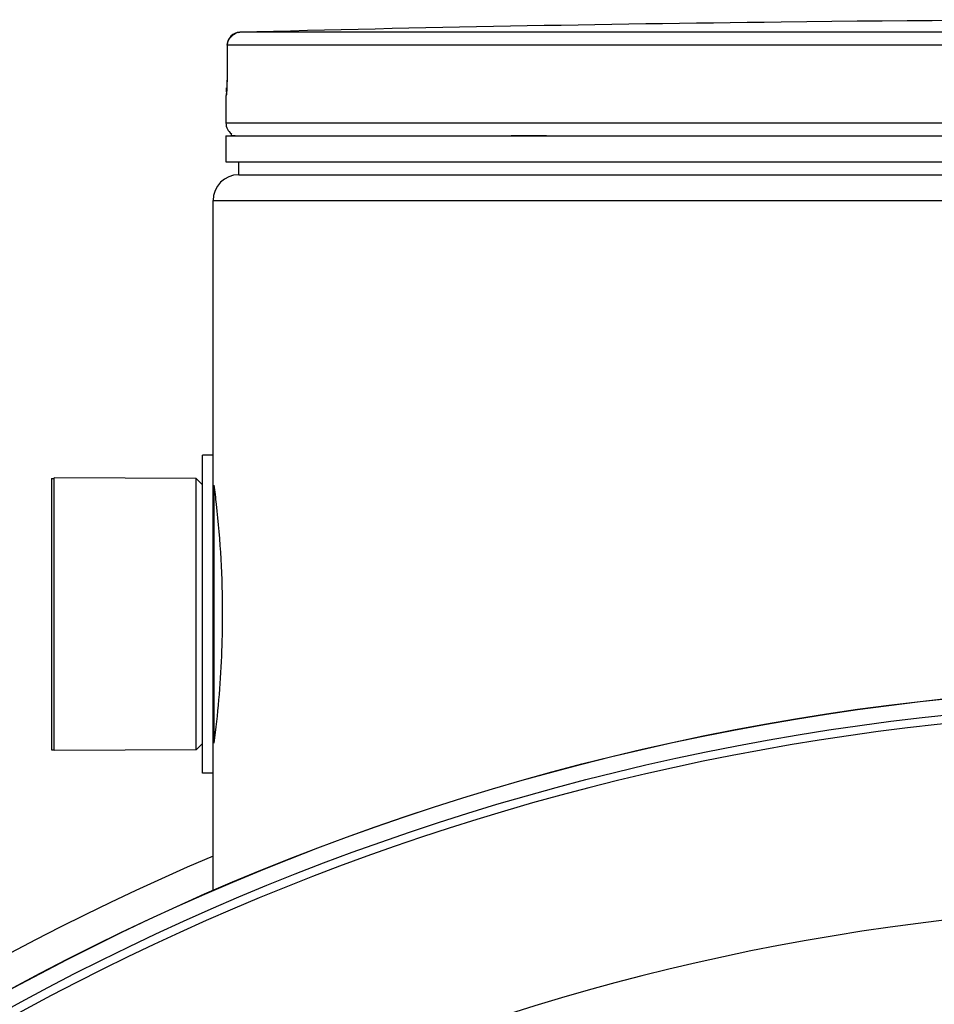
# Model space of a CAD drawing. Header units: millimetres. Extents: x 0 to 297, y 0 to 210.
# Tile 400 of 405: x 239.21 to 240.98, y 159.19 to 161.09. Entities that reach past the tile are written whole.
import ezdxf

# ---------------------------------------------------------------- set-up
doc = ezdxf.new("R2010")
doc.units = ezdxf.units.MM
doc.header["$LTSCALE"] = 16.335
doc.layers.get('0').update_dxf_attribs({"linetype": 'CONTINUOUS'})
doc.layers.add('01_GLOBAL', color=7, linetype='CONTINUOUS')
doc.layers.add('AXES_REF', color=7, linetype='CONTINUOUS')

msp = doc.modelspace()

# ---------------------------------------------------------------- linework, layer by layer
at = {"color": 7, "linetype": 'Continuous'}
for p, q in [((240.7306, 161.0873), (240.6808, 161.0867)), ((240.7308, 161.0873), (240.7305, 161.0873)), ((239.6094, 161.0423), (239.6091, 160.9861)), ((239.6089, 160.973), (239.6088, 160.9691)), ((239.609, 160.9771), (239.6089, 160.973)), ((239.6091, 160.9861), (239.609, 160.9813)), ((239.609, 160.9813), (239.609, 160.9771)), ((239.6083, 160.9537), (239.6082, 160.9516)), ((239.6084, 160.9562), (239.6083, 160.9537)), ((239.6085, 160.959), (239.6084, 160.9562)), ((239.6086, 160.9621), (239.6085, 160.959)), ((239.6087, 160.9655), (239.6086, 160.9621)), ((239.6088, 160.9691), (239.6087, 160.9655)), ((239.6069, 160.9421), (239.6069, 160.8915)), ((239.608, 160.9493), (239.6078, 160.9464)), ((239.6079, 160.9473), (239.6078, 160.9467)), ((239.6069, 160.8665), (239.6069, 160.8165)), ((239.6069, 160.8665), (243.4069, 160.8665)), ((239.6169, 160.8665), (239.6169, 160.8675)), ((239.6069, 160.8165), (243.4069, 160.8165)), ((239.6319, 160.7915), (239.6319, 160.8165)), ((239.6319, 160.7915), (243.3819, 160.7915)), ((239.5619, 159.634), (239.5619, 160.249)), ((239.5819, 160.249), (239.5619, 160.249)), ((239.5819, 159.634), (239.5819, 160.249)), ((239.2744, 159.6777), (239.2744, 160.2052)), ((239.5494, 160.204), (239.2744, 160.2052)), ((239.5494, 159.679), (239.5494, 160.204)), ((239.5619, 160.1915), (239.5494, 160.204)), ((239.5494, 159.679), (239.2744, 159.6777)), ((239.5619, 159.6915), (239.5494, 159.679)), ((239.5819, 159.634), (239.5619, 159.634))]:
    msp.add_line(p, q, dxfattribs=at)
at = {"color": 9, "linetype": 'Continuous'}
for p, q in [((239.6306, 161.0667), (239.6338, 161.0671)), ((241.4098, 161.0671), (239.6338, 161.0671)), ((239.6095, 161.0421), (239.6091, 160.9859)), ((239.6095, 161.0421), (239.6094, 161.0423)), ((241.4086, 161.0421), (239.6095, 161.0421)), ((239.6091, 160.9859), (239.6085, 160.9558)), ((239.6091, 160.9859), (239.6091, 160.9861)), ((239.6074, 160.9421), (239.6069, 160.9421)), ((243.4069, 160.8915), (239.6069, 160.8915)), ((239.6169, 160.8675), (239.625, 160.8675)), ((240.1588, 160.8675), (240.227, 160.8675)), ((239.5844, 159.698), (239.5844, 160.185))]:
    msp.add_line(p, q, dxfattribs=at)
at = {"color": 7, "linetype": 'Continuous'}
msp.add_lwpolyline([(239.6082, 160.9516), (239.6081, 160.9498), (239.608, 160.9493)], dxfattribs=at)
for radius in [4.8479, 4.8475, 4.8165]:
    msp.add_circle((241.5069, 154.9565), radius, dxfattribs=at)
for centre, radius, start, end in [((241.5069, 88.879), 72.2125, 89.384203, 90.615797), ((241.5069, 88.879), 72.2124, 90.655481, 91.486375), ((239.6344, 161.0421), 0.025, 91.4864, 179.6289), ((239.6319, 160.9421), 0.025, 163.0533, 180), ((239.6319, 160.8915), 0.025, 180, 235.7356), ((239.6234, 160.8675), 0.0065, 148.6217, 180), ((241.5069, 154.9565), 4.8, 278.2771, 261.7229)]:
    msp.add_arc(centre, radius, start, end, dxfattribs=at)
at = {"color": 9, "linetype": 'Continuous'}
for centre, radius, start, end in [((239.637, 161.0414), 0.0262, 116.5246, 118.2232), ((239.6362, 161.0431), 0.0243, 110.9743, 116.573), ((239.6353, 161.0454), 0.0219, 106.479, 110.9526), ((239.6348, 161.0472), 0.02, 102.1777, 106.474)]:
    msp.add_arc(centre, radius, start, end, dxfattribs=at)
for points, knots in [([(239.6095, 161.0421), (239.6095, 161.0466), (239.6133, 161.0558), (239.6204, 161.0622), (239.6246, 161.0645)], [0, 0, 0, 0, 0.483921, 1, 1, 1, 1]), ([(239.6085, 160.9558), (239.6085, 160.9546), (239.608, 160.9486), (239.6081, 160.9571), (239.6081, 160.9596)], [0, 0, 0, 0, 0.327967, 1, 1, 1, 1]), ([(239.6074, 160.9421), (239.6074, 160.9428), (239.6075, 160.9444), (239.6078, 160.9459), (239.608, 160.9467)], [0, 0, 0, 0, 0.494298, 1, 1, 1, 1])]:
    msp.add_open_spline(points, degree=3, knots=knots, dxfattribs=at)
at = {"color": 7, "linetype": 'Continuous'}
for points, knots in [([(239.5836, 160.1913), (239.5852, 160.1789), (239.5952, 160.096), (239.5999, 160.0125), (239.5999, 159.9415)], [0, 0, 0, 0, 0.149662, 1, 1, 1, 1]), ([(239.5999, 159.9415), (239.5999, 159.9144), (239.5981, 159.8309), (239.5909, 159.7476), (239.5836, 159.6917)], [0, 0, 0, 0, 0.324798, 1, 1, 1, 1])]:
    msp.add_open_spline(points, degree=3, knots=knots, dxfattribs=at)
at = {"layer": '01_GLOBAL', "color": 7, "linetype": 'Continuous'}
for p, q in [((239.6319, 160.7915), (243.3819, 160.7915)), ((239.5819, 160.249), (239.5819, 160.7415)), ((239.5819, 159.4058), (239.5819, 159.634))]:
    msp.add_line(p, q, dxfattribs=at)
at = {"layer": '01_GLOBAL', "color": 9, "linetype": 'Continuous'}
msp.add_line((239.5819, 160.7415), (243.4319, 160.7415), dxfattribs=at)
at = {"layer": '01_GLOBAL', "color": 7, "linetype": 'Continuous'}
msp.add_arc((239.6319, 160.7415), 0.05, 90, 180, dxfattribs=at)
at = {"layer": 'AXES_REF', "color": 7, "linetype": 'Continuous'}
for p, q in [((239.2694, 160.204), (239.2694, 159.679)), ((239.2694, 160.204), (239.2744, 160.204)), ((239.2694, 159.679), (239.2744, 159.679))]:
    msp.add_line(p, q, dxfattribs=at)
msp.add_arc((241.5069, 154.9565), 4.91, 113.0826, 66.9174, dxfattribs=at)
at = {"layer": 'AXES_REF', "color": 9, "linetype": 'Continuous'}
msp.add_arc((241.5069, 154.9565), 4.4223, 94.4118, 85.5882, dxfattribs=at)

doc.saveas('drawing.dxf')
